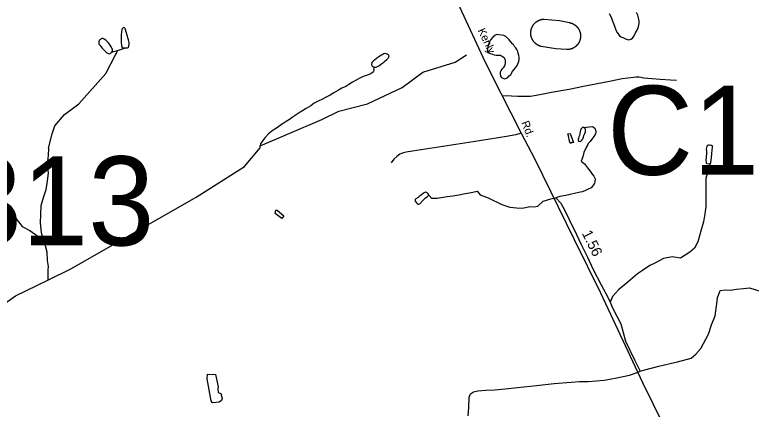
# Model space of a CAD drawing. Extents: x 2206922 to 2357709, y 510027 to 673830.
# Drawn here: x 2267252 to 2276077, y 635048 to 639775 of the extents above; entities that cross this region are included whole.
import ezdxf

# ---------------------------------------------------------------- set-up
doc = ezdxf.new("R2010")
doc.units = 0
for name, color, linetype in [('Exist Hydrographic Creek Single Shore', 7, 'Continuous'), ('Exist Hydrographic Misc Water Feature', 7, 'Continuous'), ('Exist Road Non-System Type 51', 7, 'Continuous'), ('Exist Road Secondary Mileage Hundredths English Label', 7, 'Continuous'), ('Exist Road Secondary Structure Culvert Number Label', 7, 'Continuous'), ('Exist Road Secondary Structure Pipe Number Label', 7, 'Continuous'), ('Exist Road Secondary Type 51 Attributed', 7, 'Continuous'), ('Exist Road Secondary Type 51 Label', 7, 'Continuous')]:
    doc.layers.add(name, color=color, linetype=linetype)

msp = doc.modelspace()

# ---------------------------------------------------------------- linework, layer by layer
at = {"layer": 'Exist Hydrographic Creek Single Shore'}
for points in [[(2267647.4, 636595.4), (2267933.3, 636736.1), (2269424.4, 637591.3), (2270004.5, 637956.7), (2270191.3, 638179.1), (2270191.2, 638205.1)], [(2266004.3, 634630.5), (2266025.2, 635079.3), (2266098.2, 635287.8), (2266254.3, 635504.3), (2266526.4, 635807.1), (2266980.4, 636211.1), (2267261.3, 636405.4), (2267647.4, 636595.4)]]:
    msp.add_lwpolyline(points, dxfattribs=at)
at = {"layer": 'Exist Hydrographic Misc Water Feature'}
msp.add_line((2268412.7, 639328.6), (2268481.7, 639347.7), dxfattribs=at)
for points in [[(2274375, 639790.6), (2274395.9, 639744.9), (2274410.2, 639711.1), (2274426.4, 639671.4), (2274440.8, 639627.4), (2274453.5, 639593.5), (2274467.6, 639565.8), (2274481.2, 639547.9), (2274499.6, 639524), (2274517.7, 639512), (2274543.9, 639498.3), (2274570.2, 639484.7), (2274592.1, 639476.9), (2274610.2, 639475), (2274632.1, 639481.4), (2274651.8, 639495.5), (2274673.9, 639523.8), (2274690.9, 639559.7), (2274712.9, 639599.8), (2274726.4, 639634.3), (2274734, 639670), (2274734, 639698), (2274725.2, 639739.9), (2274719, 639772), (2274701.2, 639801.9)], [(2268573.8, 639378.1), (2268588.2, 639378), (2268598, 639378.1), (2268604, 639380.5), (2268610.3, 639382.4), (2268613.8, 639386.3), (2268616.3, 639390.4), (2268618.1, 639396.2), (2268620, 639404.5), (2268621.6, 639422.5), (2268621.6, 639442.3), (2268619.6, 639458.5), (2268613.2, 639476.5), (2268607.1, 639500.5), (2268603.2, 639518.1), (2268596.6, 639542.2), (2268590.6, 639560.2), (2268584.1, 639580.2), (2268582, 639595.9), (2268576.1, 639606.1), (2268570.1, 639615.9), (2268561.9, 639618), (2268557.8, 639621.8), (2268550, 639617.8), (2268540.2, 639605.4), (2268536.1, 639597.6), (2268532.4, 639565.7), (2268528.7, 639535.4), (2268526.9, 639517.4), (2268525, 639485.7), (2268525.6, 639463.7), (2268527.5, 639439.5), (2268530, 639415.6), (2268531.8, 639401.5), (2268534.1, 639389.8), (2268538.2, 639383.5), (2268544.3, 639381.8), (2268552.1, 639377.8), (2268564.1, 639380), (2268573.8, 639378.1)], [(2268412.7, 639328.6), (2268420.9, 639336.7), (2268424.6, 639346.7), (2268424.1, 639354.9), (2268424.1, 639362.6), (2268416.4, 639376.7), (2268408.2, 639390.5), (2268393.8, 639412.2), (2268382.1, 639428.2), (2268373.9, 639438.3), (2268361.4, 639449.9), (2268351.6, 639461.9), (2268341.3, 639472), (2268323.3, 639483.6), (2268315.5, 639487.7), (2268309.3, 639489.4), (2268301.3, 639489.4), (2268295.4, 639489.5), (2268287.4, 639485.4), (2268279.6, 639479.3), (2268271.4, 639473.2), (2268263.6, 639467.1), (2268261.7, 639460.9), (2268259.5, 639453.1), (2268257.8, 639445.2), (2268258.1, 639439.1), (2268259.7, 639429.1), (2268263.8, 639417.2), (2268274, 639405.1), (2268286.4, 639389.5), (2268296.2, 639377.4), (2268306.7, 639365.7), (2268316.7, 639357.7), (2268326.5, 639347.7), (2268336.6, 639339.7), (2268348.7, 639328.1), (2268358.9, 639320.1), (2268366.9, 639314.1), (2268376.8, 639310.1), (2268386.6, 639308.2), (2268394.6, 639310.3), (2268401, 639314.6), (2268407.1, 639320.6), (2268412.7, 639328.6)], [(2273221.3, 639423.9), (2273193, 639453.7), (2273176.8, 639473.6), (2273156.7, 639493.3), (2273136.7, 639513.3), (2273110.4, 639527), (2273082.5, 639532.4), (2273052.2, 639534.5), (2273028.6, 639538.1), (2273004.4, 639528), (2272979, 639507.5), (2272953.1, 639475.3), (2272941, 639451.5), (2272927.3, 639417.1), (2272919.5, 639391.1), (2272914.2, 639361.1), (2272912.3, 639335), (2272920.5, 639323.2), (2272946.4, 639311.6), (2272974.9, 639301.6), (2272996.4, 639294), (2273020.6, 639290.3), (2273038.8, 639290.4), (2273056.7, 639290.5), (2273070.6, 639290.5), (2273084.6, 639284.7), (2273096.5, 639276.8), (2273115.1, 639261), (2273127.2, 639229.2), (2273129.5, 639209.4), (2273129.5, 639187.1), (2273121.7, 639163.1), (2273102, 639138.9), (2273088.3, 639122.7), (2273076.4, 639104.7), (2273069, 639088.8), (2273068.8, 639066.9), (2273072.9, 639038.7), (2273083.1, 639022.9), (2273099.1, 639014.8), (2273125.6, 639007.2), (2273155.3, 639017.8), (2273176.6, 639043.7), (2273194.7, 639060.1), (2273216.4, 639094.1), (2273246.2, 639134.2), (2273265.8, 639160.5), (2273279.4, 639188.8), (2273291.5, 639214.6), (2273294.7, 639242.9), (2273294.7, 639272.9), (2273290.4, 639288.6), (2273284.7, 639314.6), (2273278.1, 639336.7), (2273265.8, 639360.4), (2273255.8, 639378.2), (2273241.6, 639396.1), (2273229.5, 639419.8), (2273221.3, 639423.9)], [(2268481.7, 639347.7), (2268530.2, 639362.3), (2268565.1, 639374), (2268573.8, 639378.1)], [(2267656.8, 638177), (2267699.3, 638347.9), (2267732.3, 638445.6), (2267847.3, 638581), (2268021.4, 638708.7), (2268342.3, 639069.5), (2268457.4, 639293.4), (2268471, 639314.6), (2268481.7, 639347.7)], [(2270191.2, 638205.1), (2270518, 638343.4), (2270929.5, 638518.3), (2271136.4, 638619.1), (2271477.4, 638707.3), (2271892.4, 638902.2), (2272140.5, 639087.3), (2272530.5, 639207.3), (2272663.4, 639293.1)], [(2271565.1, 639148.3), (2271571.1, 639148.6), (2271580.9, 639148.8), (2271590.4, 639152.6), (2271612.9, 639165), (2271630.1, 639177), (2271650.4, 639191.4), (2271672.2, 639207.6), (2271690.2, 639223.6), (2271706, 639233.8), (2271715.8, 639242), (2271721.8, 639250), (2271727.7, 639258), (2271733.9, 639266.1), (2271735.1, 639274), (2271737.6, 639278.1), (2271733.3, 639286), (2271725.7, 639296.1), (2271715, 639301.7), (2271703.3, 639307.5), (2271687.1, 639309.6), (2271673.2, 639305.2), (2271661.7, 639297.2), (2271645.5, 639289.1), (2271625.4, 639279.1), (2271603.7, 639262.9), (2271584, 639246.5), (2271563.7, 639232.5), (2271552.2, 639224.5), (2271540.3, 639214.1), (2271532.3, 639202.3), (2271528.4, 639191.9), (2271526.4, 639184.2), (2271526.8, 639176), (2271528.6, 639170), (2271532.5, 639160.1), (2271540.9, 639154), (2271547.1, 639150.2), (2271554.9, 639148.3), (2271565.1, 639148.3)], [(2271565.1, 639148.3), (2271556.7, 639142.3), (2271552.8, 639136.4), (2271551, 639128.1), (2271553, 639122.5), (2271553.4, 639114.4), (2271553.2, 639108.3), (2271549.1, 639098.4), (2271543.6, 639088.3), (2271533.4, 639078.1), (2271523.9, 639072.2), (2271509.8, 639063.8), (2271495.6, 639057.8), (2271465.9, 639047.7), (2271428, 639035.1), (2271388.2, 639014.8), (2271342.4, 638990.5), (2271296.7, 638968.2), (2271254.9, 638939.6), (2271219.2, 638917.4), (2271171.4, 638895), (2271129.4, 638870.5), (2271073.8, 638837.9), (2271030.4, 638813.6), (2270976.8, 638785.2), (2270938.5, 638764.6), (2270888.9, 638740.4), (2270837.4, 638713.8), (2270797.8, 638685.6), (2270743.9, 638652.8), (2270712.1, 638632.9), (2270672.3, 638608.4), (2270634.8, 638582.1), (2270577.4, 638543.3), (2270543.2, 638521.3), (2270505.6, 638494.9), (2270455.8, 638464.3), (2270436.1, 638450.2)], [(2270436.1, 638450.2), (2270410.1, 638431.8), (2270366.6, 638405.5), (2270330.7, 638381.3), (2270290.7, 638348.8), (2270248.6, 638302.1), (2270225.6, 638270.2), (2270197.6, 638228.1), (2270191.2, 638205.1)], [(2274092.1, 638393.9), (2274092.3, 638398), (2274090.2, 638403.5), (2274088, 638409.6), (2274083.9, 638413.8), (2274078.1, 638419.6), (2274074, 638423.4), (2274065.8, 638425.4), (2274060.1, 638425.5), (2274054.1, 638423.6), (2274050, 638419.3), (2274042.3, 638413.2), (2274036.3, 638403.1), (2274030.4, 638393.1), (2274026.5, 638377.1), (2274020.9, 638351.2), (2274016.8, 638327), (2274011.1, 638310.8), (2274005.3, 638289), (2274003.1, 638282.8), (2274001.4, 638270.9), (2274001.7, 638266.8), (2274007.6, 638261.1), (2274015.8, 638259), (2274027.3, 638257.3), (2274035.7, 638261.3), (2274047.4, 638273.3), (2274057.2, 638289.3), (2274065, 638307.6), (2274070.8, 638329.4), (2274074.6, 638337.8), (2274080.8, 638353.5), (2274088.4, 638371.8), (2274090.4, 638385.7), (2274092.1, 638393.9)], [(2274065.8, 638425.4), (2274065.8, 638425.4), (2274170.1, 638437.4), (2274186.3, 638429.7), (2274200.5, 638415.7), (2274206.6, 638405.9), (2274210.3, 638396), (2274214.6, 638375.9), (2274213.2, 638363.9), (2274208.7, 638350), (2274191.4, 638317.8), (2274167.9, 638285.6), (2274145.7, 638255.3), (2274124.2, 638233)], [(2273906.8, 638353.1), (2273948.2, 638242.8), (2273929.8, 638242.8), (2273911.4, 638233.6), (2273897.7, 638261.2), (2273888.5, 638325.5), (2273879.3, 638348.5), (2273906.8, 638353.1)], [(2274124.2, 638233), (2274118.5, 638221.6), (2274106.8, 638200.2), (2274069.8, 638126.1), (2274060, 638073.4), (2274036.6, 638022.7), (2274076.6, 637989.9), (2274115, 637940.3), (2274145.3, 637900.5), (2274169.5, 637866.8), (2274192.1, 637839.1), (2274204.2, 637807.2), (2274202.7, 637775), (2274198.4, 637757), (2274186.9, 637738.9), (2274174.8, 637722.8), (2274157, 637702.8), (2274115.6, 637680.3), (2274081.3, 637663.9), (2274049.5, 637651.7), (2274011.6, 637643.6), (2273976.1, 637639.2), (2273907.9, 637622.4), (2273854.3, 637610.1), (2273784.8, 637595.7), (2273734.4, 637583.1)], [(2266760.4, 638165.5), (2266766.9, 638151.1), (2266785.6, 638099.7), (2266818.2, 638012), (2266850.6, 637964.1), (2266899.2, 637888.7), (2266992.3, 637743.7), (2267045.6, 637644.4), (2267168.8, 637481.4), (2267225.8, 637384.1), (2267341.1, 637239.3), (2267431.5, 637190), (2267595.6, 637074.3)], [(2267656.8, 638177), (2267653.2, 638089.9), (2267639, 637991.8), (2267650.9, 637877.8), (2267638.8, 637783.7), (2267624.9, 637677.7), (2267594.9, 637593.6), (2267562.9, 637487.5), (2267560.9, 637385.5), (2267554.9, 637283.5), (2267566.6, 637167.4), (2267588.6, 637097.3), (2267610.5, 637025.3), (2267636.5, 636935.2), (2267640.4, 636829.2), (2267652.3, 636759.2), (2267646.4, 636719.1), (2267647.4, 636595.4)], [(2275543.8, 637994.3), (2275572.1, 637990.4), (2275578, 637990.3), (2275585.4, 637994.5), (2275591.6, 638000.4), (2275597.3, 638032.8), (2275604.7, 638104.8), (2275609.8, 638158.7), (2275612.1, 638176.6), (2275613.7, 638192.6), (2275613.9, 638198.7), (2275611.7, 638202.7), (2275603.9, 638206.7), (2275591.8, 638210.5), (2275575.4, 638212.6), (2275559.6, 638212.1), (2275553.4, 638208.2), (2275545.6, 638202.1), (2275542.2, 638196.1), (2275538.1, 638165.9), (2275538.5, 638138.2), (2275538.7, 638114.3), (2275533.1, 638030), (2275535.4, 638010.1), (2275535.6, 637998), (2275543.8, 637994.3)], [(2275585.4, 637994.5), (2275568.2, 637935.8), (2275553, 637879.8), (2275531.5, 637811.6), (2275530.2, 637735.6), (2275533.1, 637655.6), (2275533.7, 637559.8), (2275530.2, 637475.6), (2275521.4, 637389.7), (2275504.2, 637295.8), (2275477.1, 637197.7), (2275436.5, 637055), (2275395.3, 636978.8), (2275342, 636928.5), (2275227, 636859.9), (2275129.9, 636876), (2275023.6, 636852.9), (2274919.6, 636799.7), (2274861.9, 636772), (2274774, 636711.9), (2274714, 636670.2), (2274600.7, 636575.4), (2274487.5, 636480.6), (2274413.5, 636397.4), (2274385.8, 636329.6)], [(2272206.8, 637628.1), (2272202.7, 637634), (2272193.1, 637642), (2272178.7, 637647.8), (2272172.8, 637647.9), (2272150.6, 637637.8), (2272121.1, 637613.5), (2272099.2, 637596.9), (2272085.2, 637586.8), (2272057.5, 637568.7), (2272051.4, 637562.7), (2272049.8, 637554.5), (2272050, 637542.7), (2272055.9, 637532.8), (2272064.1, 637520.7), (2272072.1, 637513), (2272086.1, 637507.2), (2272094, 637507.2), (2272104.1, 637511.4), (2272147.6, 637555.6), (2272175, 637579.8), (2272193.3, 637592.1), (2272207.2, 637604.2), (2272214.8, 637612.3), (2272215, 637618), (2272206.8, 637628.1)], [(2272214.8, 637612.3), (2272245.7, 637578.8), (2272260.9, 637579), (2272313.2, 637575.6), (2272361.3, 637585.2), (2272432.8, 637595.7), (2272502.2, 637606.2), (2272573.6, 637618.9), (2272630.4, 637629.4), (2272676.7, 637635.7), (2272739.8, 637648.3), (2272792.3, 637663), (2272828.1, 637616.8), (2272922.7, 637583.1), (2273087.6, 637503), (2273183.5, 637470.5), (2273265.5, 637460), (2273337, 637457.9), (2273423.2, 637478.9), (2273473.6, 637474.7), (2273519.9, 637480), (2273585.1, 637543.1), (2273673.4, 637568.4), (2273734.4, 637583.1)], [(2273734.4, 637583.1), (2273795.4, 637517.9), (2273841.6, 637429.5), (2273896.3, 637322.2), (2273982.5, 637143.4), (2274037.2, 637021.3), (2274112.9, 636869.9), (2274178.1, 636728.9), (2274277.2, 636538.4), (2274361.6, 636383.5), (2274385.8, 636329.6)], [(2270378.5, 637434.2), (2270394.1, 637432.8), (2270477.7, 637366.1), (2270450.8, 637332), (2270372.8, 637394.5), (2270378.5, 637434.2)], [(2274746, 635502.8), (2274802.2, 635520.8), (2274968.3, 635563.4), (2275105.3, 635594.9), (2275190.7, 635617.4), (2275356.8, 635662.3), (2275413.1, 635707.5), (2275473.6, 635776.9), (2275502.8, 635837.6), (2275562.8, 635947), (2275601.6, 636060), (2275642, 636165.6), (2275666.7, 636343.1), (2275671.2, 636385.8), (2275684, 636414.1), (2275702.4, 636469.2), (2275762.1, 636478.4), (2275826.4, 636473.8), (2275899.9, 636487.6), (2275982.5, 636496.8), (2276056, 636501.4), (2276183.9, 636464.6)], [(2274385.8, 636329.6), (2274418.2, 636254.1), (2274514.4, 636072.9), (2274570.9, 635864.5), (2274678.7, 635642.1), (2274746, 635502.8)], [(2272685.3, 634968.5), (2272692.5, 635070.4), (2272695.4, 635192.5), (2272711, 635234.3), (2272746.6, 635256.9), (2272801, 635267.4), (2272896.7, 635278.1), (2273002.1, 635281.3), (2273128, 635294.4), (2273276.1, 635307.7), (2273501.9, 635333.7), (2273715.5, 635355.9), (2273917.5, 635371.7), (2274019.2, 635379.3), (2274121.5, 635381.9), (2274221.1, 635387.1), (2274312.9, 635397.6), (2274446.5, 635420.5), (2274616.1, 635458.3), (2274721.5, 635491.4), (2274746, 635502.8)], [(2269656.9, 635463.8), (2269690.5, 635316.7), (2269684.4, 635298.3), (2269690.5, 635249.3), (2269721.2, 635237.1), (2269736.5, 635178.8), (2269727.3, 635154.3), (2269699.7, 635132.9), (2269626.2, 635123.7), (2269617.1, 635129.8), (2269604.8, 635148.2), (2269558.9, 635411.7), (2269561.9, 635466.8), (2269656.9, 635463.8)]]:
    msp.add_lwpolyline(points, dxfattribs=at)
at = {"layer": 'Exist Road Non-System Type 51'}
for points in [[(2273488.7, 639679.6), (2273490.9, 639681.5), (2273493, 639683.5), (2273495.3, 639685.3), (2273497.5, 639687.2), (2273499.8, 639689), (2273502.2, 639690.8), (2273504.5, 639692.5), (2273506.9, 639694.2), (2273509.3, 639695.8), (2273511.7, 639697.4), (2273514.2, 639699), (2273516.7, 639700.5), (2273519.2, 639702), (2273521.8, 639703.4), (2273524.3, 639704.8), (2273526.9, 639706.1), (2273529.6, 639707.4), (2273532.2, 639708.7), (2273534.9, 639709.9), (2273537.5, 639711.1), (2273540.2, 639712.2), (2273543, 639713.2), (2273545.7, 639714.2), (2273548.4, 639715.2), (2273551.2, 639716.1), (2273554, 639717), (2273556.8, 639717.8), (2273559.6, 639718.6), (2273562.5, 639719.3), (2273565.3, 639720), (2273568.1, 639720.6), (2273571, 639721.2), (2273573.9, 639721.7), (2273576.8, 639722.2), (2273579.6, 639722.6), (2273582.5, 639723), (2273585.4, 639723.3), (2273588.4, 639723.6), (2273591.3, 639723.8), (2273594.2, 639724), (2273597.1, 639724.1)], [(2273597.1, 639724.1), (2273779.3, 639706.8), (2273899.5, 639680.5), (2273902.3, 639679.9), (2273905, 639679.3), (2273907.8, 639678.6), (2273910.5, 639677.9), (2273913.3, 639677.1), (2273916, 639676.3), (2273918.7, 639675.4), (2273921.4, 639674.5), (2273924.1, 639673.6), (2273926.7, 639672.6), (2273929.4, 639671.5), (2273932, 639670.5), (2273934.6, 639669.3), (2273937.2, 639668.1), (2273939.7, 639666.9), (2273942.3, 639665.7), (2273944.8, 639664.3), (2273947.3, 639663), (2273949.7, 639661.6), (2273952.2, 639660.1), (2273954.6, 639658.7), (2273957, 639657.1), (2273959.4, 639655.6), (2273961.7, 639654), (2273964, 639652.3), (2273966.3, 639650.6), (2273968.5, 639648.9), (2273970.8, 639647.1), (2273973, 639645.3), (2273975.1, 639643.5), (2273977.2, 639641.6), (2273979.3, 639639.7), (2273981.4, 639637.7), (2273983.4, 639635.7), (2273985.4, 639633.7), (2273987.4, 639631.6), (2273989.3, 639629.6), (2273991.2, 639627.4), (2273993, 639625.3), (2273994.8, 639623.1), (2273996.6, 639620.9), (2273998.3, 639618.6), (2274000, 639616.3), (2274001.6, 639614), (2274003.3, 639611.7), (2274004.8, 639609.3), (2274006.3, 639606.9), (2274007.8, 639604.5), (2274009.3, 639602.1), (2274010.7, 639599.6), (2274012, 639597.1), (2274013.3, 639594.6), (2274014.6, 639592.1), (2274015.8, 639589.5), (2274017, 639586.9), (2274018.2, 639584.3), (2274019.2, 639581.7), (2274020.3, 639579.1), (2274021.3, 639576.4), (2274022.2, 639573.7), (2274023.2, 639571), (2274024, 639568.3), (2274024.8, 639565.6), (2274025.6, 639562.9), (2274026.3, 639560.1), (2274027, 639557.4), (2274027.6, 639554.6), (2274028.2, 639551.8), (2274028.7, 639549), (2274029.2, 639546.2), (2274029.6, 639543.4), (2274030, 639540.6), (2274030.3, 639537.8), (2274030.6, 639535), (2274030.8, 639532.1), (2274031, 639529.3), (2274031.1, 639526.5), (2274031.2, 639523.6), (2274031.2, 639520.8), (2274031.2, 639518), (2274031.2, 639515.1), (2274031, 639512.3), (2274030.9, 639509.5), (2274030.7, 639506.6), (2274030.4, 639503.8), (2274030.1, 639501), (2274029.7, 639498.2), (2274029.3, 639495.4), (2274028.9, 639492.6), (2274028.4, 639489.8), (2274027.8, 639487), (2274027.2, 639484.2), (2274026.5, 639481.4), (2274025.8, 639478.7), (2274025.1, 639476), (2274024.3, 639473.2), (2274023.5, 639470.5)], [(2273498.2, 639425.1), (2273495.9, 639426.9), (2273493.7, 639428.8), (2273491.5, 639430.7), (2273489.3, 639432.7), (2273487.2, 639434.7), (2273485.1, 639436.7), (2273483, 639438.7), (2273481, 639440.8), (2273479, 639443), (2273477, 639445.2), (2273475.1, 639447.4), (2273473.2, 639449.6), (2273471.4, 639451.9), (2273469.6, 639454.2), (2273467.8, 639456.5), (2273466.1, 639458.9), (2273464.4, 639461.2), (2273462.8, 639463.7), (2273461.2, 639466.1), (2273459.7, 639468.6), (2273458.2, 639471.1), (2273456.7, 639473.6), (2273455.3, 639476.2), (2273453.9, 639478.7), (2273452.6, 639481.3), (2273451.3, 639484), (2273450.1, 639486.6), (2273448.9, 639489.3), (2273447.7, 639492), (2273446.6, 639494.7), (2273445.6, 639497.4), (2273444.6, 639500.1), (2273443.6, 639502.9), (2273442.7, 639505.7), (2273441.8, 639508.5), (2273441, 639511.3), (2273440.3, 639514.1), (2273439.6, 639516.9), (2273438.9, 639519.8), (2273438.3, 639522.6), (2273437.7, 639525.5), (2273437.2, 639528.4), (2273436.8, 639531.3), (2273436.3, 639534.1), (2273436, 639537), (2273435.7, 639539.9), (2273435.4, 639542.9), (2273435.2, 639545.8), (2273435, 639548.7), (2273434.9, 639551.6), (2273434.9, 639554.5), (2273434.9, 639557.4), (2273434.9, 639560.4), (2273435, 639563.3), (2273435.1, 639566.2), (2273435.3, 639569.1), (2273435.6, 639572), (2273435.9, 639574.9), (2273436.2, 639577.8), (2273436.6, 639580.7), (2273437.1, 639583.6), (2273437.6, 639586.5), (2273438.1, 639589.3), (2273438.7, 639592.2), (2273439.4, 639595.1), (2273440.1, 639597.9), (2273440.8, 639600.7), (2273441.6, 639603.5), (2273442.5, 639606.3), (2273443.4, 639609.1), (2273444.3, 639611.9), (2273445.3, 639614.6), (2273446.3, 639617.3), (2273447.4, 639620.1), (2273448.5, 639622.7), (2273449.7, 639625.4), (2273450.9, 639628.1), (2273452.2, 639630.7), (2273453.5, 639633.3), (2273454.9, 639635.9), (2273456.3, 639638.4), (2273457.7, 639641), (2273459.2, 639643.5), (2273460.8, 639646), (2273462.4, 639648.4), (2273464, 639650.9), (2273465.6, 639653.3), (2273467.3, 639655.6), (2273469.1, 639658), (2273470.9, 639660.3), (2273472.7, 639662.6), (2273474.6, 639664.8), (2273476.5, 639667), (2273478.4, 639669.2), (2273480.4, 639671.3), (2273482.4, 639673.4), (2273484.5, 639675.5), (2273486.6, 639677.6), (2273488.7, 639679.6)], [(2274023.5, 639470.5), (2274022.6, 639467.8), (2274021.6, 639465.2), (2274020.7, 639462.5), (2274019.6, 639459.8), (2274018.5, 639457.2), (2274017.4, 639454.6), (2274016.3, 639452), (2274015.1, 639449.5), (2274013.8, 639446.9), (2274012.5, 639444.4), (2274011.2, 639441.9), (2274009.8, 639439.4), (2274008.3, 639437), (2274006.9, 639434.5), (2274005.4, 639432.1), (2274003.8, 639429.8), (2274002.2, 639427.4), (2274000.6, 639425.1), (2273998.9, 639422.8), (2273997.2, 639420.5), (2273995.4, 639418.3), (2273993.6, 639416.1), (2273991.8, 639413.9), (2273989.9, 639411.8), (2273988, 639409.7), (2273986.1, 639407.6), (2273984.1, 639405.6), (2273982.1, 639403.6), (2273980.1, 639401.6), (2273978, 639399.7), (2273975.9, 639397.8), (2273973.7, 639395.9), (2273971.5, 639394.1), (2273969.3, 639392.3), (2273967.1, 639390.6), (2273964.8, 639388.9), (2273962.5, 639387.2), (2273960.2, 639385.6), (2273957.8, 639384), (2273955.5, 639382.5), (2273953, 639381), (2273950.6, 639379.5), (2273948.2, 639378.1), (2273945.7, 639376.7), (2273943.2, 639375.4), (2273940.6, 639374.1), (2273938.1, 639372.9), (2273935.5, 639371.7), (2273932.9, 639370.5), (2273930.3, 639369.4), (2273927.7, 639368.4), (2273925, 639367.4), (2273922.3, 639366.4), (2273919.7, 639365.5), (2273917, 639364.6), (2273914.2, 639363.8), (2273911.5, 639363), (2273908.8, 639362.3), (2273906, 639361.6), (2273903.3, 639360.9), (2273900.5, 639360.3), (2273897.7, 639359.8), (2273894.9, 639359.3), (2273892.1, 639358.9), (2273889.3, 639358.5), (2273886.5, 639358.1), (2273883.6, 639357.8), (2273880.8, 639357.6), (2273878, 639357.4), (2273875.2, 639357.2), (2273872.3, 639357.1), (2273869.5, 639357.1), (2273866.6, 639357.1), (2273863.8, 639357.1), (2273736.1, 639366.5), (2273557.6, 639394.7), (2273554.8, 639395.5), (2273552, 639396.4), (2273549.2, 639397.3), (2273546.5, 639398.3), (2273543.7, 639399.3), (2273541, 639400.3), (2273538.3, 639401.4), (2273535.6, 639402.6), (2273532.9, 639403.7), (2273530.3, 639405), (2273527.7, 639406.3), (2273525.1, 639407.6), (2273522.5, 639409), (2273519.9, 639410.4), (2273517.4, 639411.8), (2273514.9, 639413.4), (2273512.4, 639414.9), (2273510, 639416.5), (2273507.6, 639418.1), (2273505.2, 639419.8), (2273502.8, 639421.5), (2273500.5, 639423.3), (2273498.2, 639425.1)], [(2273091.8, 638805.8), (2273205.4, 638801.8), (2273279.8, 638800.6), (2273361.3, 638800.6), (2273432.2, 638800.6), (2273542, 638820.7), (2273684.9, 638847.9), (2273895.8, 638884), (2274065.4, 638917.5), (2274211, 638946.7), (2274397.3, 638981.7), (2274528.8, 639009.9), (2274665.9, 639028.7), (2274696, 639032.4), (2274731.7, 639030.5), (2274789.9, 639021.1), (2274886.1, 639013.1), (2274986, 639002.1), (2275108.1, 638997.2), (2275180, 638990)], [(2273319, 638356.7), (2273257, 638336), (2273142.4, 638315.3), (2272744.2, 638251.4), (2272018.1, 638138.8), (2271942.1, 638127.9), (2271910.2, 638121.8), (2271884.4, 638111.5), (2271864.4, 638103.3), (2271828.7, 638077), (2271795, 638044.7), (2271761.5, 638000.4)]]:
    msp.add_lwpolyline(points, dxfattribs=at)
at = {"layer": 'Exist Road Secondary Type 51 Attributed'}
msp.add_lwpolyline([(2272208.1, 640689.8), (2272317.9, 640449.8), (2272417.6, 640233.4), (2272475.6, 640108.6), (2272545.7, 639951.9), (2272605.2, 639820), (2272686, 639647.1), (2272860.7, 639267.4), (2272995.9, 638992), (2273080.5, 638828.5), (2273195, 638599.1), (2273319, 638356.7), (2273399.3, 638205), (2273480, 638052), (2273952.9, 637083.4), (2274270, 636443.4), (2274772.4, 635368), (2275141.3, 634623.8)], dxfattribs=at)

# ---------------------------------------------------------------- texts
at = {"layer": 'Exist Road Secondary Mileage Hundredths English Label'}
msp.add_text('1.56', height=125, rotation=296.36091, dxfattribs=at).set_placement((2274043.4, 637157.2))
at = {"layer": 'Exist Road Secondary Structure Culvert Number Label'}
msp.add_text('C106', height=1066.27, dxfattribs=at).set_placement((2274349.2, 637857.5))
at = {"layer": 'Exist Road Secondary Structure Pipe Number Label'}
msp.add_text('P313', height=1066.27, dxfattribs=at).set_placement((2265595, 637012.1))
at = {"layer": 'Exist Road Secondary Type 51 Label'}
for s, rotation, p in [('Kenly', 295.44663, (2272796.5, 639587.5)), ('Rd.', 290.71755, (2273320.5, 638483.6))]:
    msp.add_text(s, height=95, rotation=rotation, dxfattribs=at).set_placement(p)

doc.saveas('drawing.dxf')
